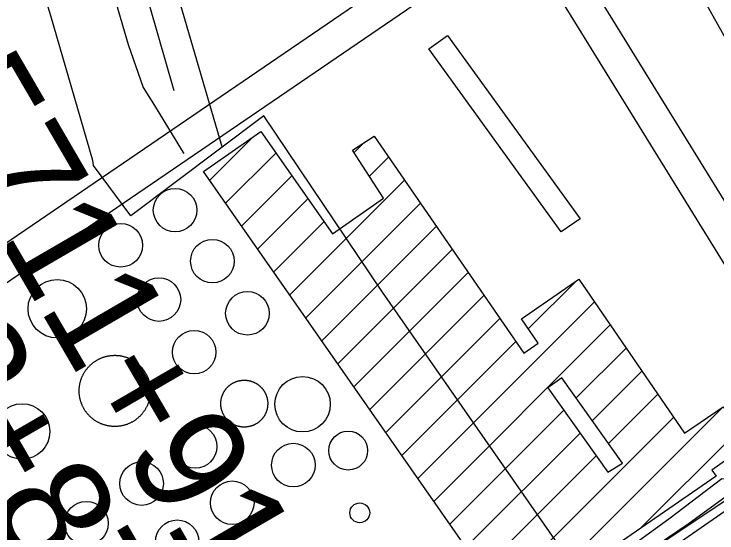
# Model space of a CAD drawing. Extents: x 3567028 to 3605064, y 510945 to 536587.
# Drawn here: x 3599468 to 3600106, y 525148 to 525619 of the extents above; entities that cross this region are included whole.
import ezdxf

# ---------------------------------------------------------------- set-up
doc = ezdxf.new("R2010")
doc.units = 0
for name, color, linetype in [('V-BLDG-OTLN', 7, 'Continuous'), ('V-DOMW-TANK', 7, 'Continuous'), ('V-RAIL-TRAK', 7, 'Continuous'), ('V-ROAD-CNTR', 7, 'Continuous'), ('V-SITE-OTLN', 7, 'Continuous'), ('V-SITE-VEGE', 7, 'Continuous'), ('V-SURV-IDEN', 7, 'Continuous'), ('V-UTIL-LINE', 7, 'Continuous')]:
    doc.layers.add(name, color=color, linetype=linetype)

msp = doc.modelspace()

# ---------------------------------------------------------------- linework, layer by layer
at = {"layer": 'V-BLDG-OTLN'}
for p, q in [((3599645.83, 525467.82), (3599684.85, 525506.84)), ((3599777.09, 525493.02), (3599786.47, 525502.39)), ((3599660.36, 525447), (3599706.01, 525492.65)), ((3599790.97, 525471.54), (3599808.3, 525488.87)), ((3599674.89, 525426.18), (3599720.54, 525471.82)), ((3599718.49, 525363.71), (3599822.72, 525467.94)), ((3599689.43, 525405.35), (3599735.07, 525451)), ((3599733.03, 525342.89), (3599837.15, 525447.01)), ((3599703.96, 525384.53), (3599749.6, 525430.17)), ((3599747.56, 525322.07), (3599851.57, 525426.08)), ((3599762.09, 525301.25), (3599866, 525405.15)), ((3599776.63, 525280.42), (3599880.42, 525384.22)), ((3599935.13, 525332.86), (3599978.57, 525376.3)), ((3599791.16, 525259.6), (3599894.85, 525363.29)), ((3599834.76, 525197.14), (3599995.08, 525357.46)), ((3599805.7, 525238.78), (3599909.27, 525342.36)), ((3599849.3, 525176.32), (3600009.48, 525336.5)), ((3599820.23, 525217.96), (3599923.7, 525321.43)), ((3599978.54, 525270.2), (3600023.89, 525315.55)), ((3599993.23, 525249.54), (3600038.29, 525294.6)), ((3600007.93, 525228.88), (3600052.69, 525273.64)), ((3600037.09, 525151.98), (3600158.4, 525273.29)), ((3599922.58, 525072.82), (3600111.98, 525262.22)), ((3599863.83, 525155.49), (3599967.39, 525259.05)), ((3599907.43, 525093.03), (3600067.09, 525252.69)), ((3599878.36, 525134.67), (3599982.08, 525238.39)), ((3599892.9, 525113.85), (3599996.78, 525217.73))]:
    msp.add_line(p, q, dxfattribs=at)
for points in [[(3599964.81, 525421.13), (3599844.68, 525587.2), (3599861.64, 525599.47), (3599982.08, 525432.98)], [(3599921.88, 525072.33), (3599640.29, 525475.74), (3599692.42, 525512.13), (3599757.25, 525419.22), (3599803.75, 525451.75), (3599775.61, 525495.31), (3599795.1, 525508.02), (3599930.96, 525310.9), (3599944.05, 525319.89), (3599928.79, 525342.09), (3599980.99, 525377.96), (3600076.99, 525238.29), (3600111.91, 525262.31), (3600118.74, 525253.18), (3600136.43, 525266.39), (3600129.97, 525275.01), (3600147.41, 525288.02), (3600175.57, 525250.29), (3600138.94, 525223.01), (3600134.95, 525228.34), (3600101.7, 525204.64), (3600105.55, 525199.3)], [(3600007.4, 525202.8), (3600020.55, 525211.14), (3599965.47, 525288.58), (3599952.8, 525279.57)]]:
    msp.add_lwpolyline(points, close=True, dxfattribs=at)
at = {"layer": 'V-DOMW-TANK'}
for points in [[(3599529.02, 525286.57), (3599529.2, 525287.1), (3599529.38, 525287.63), (3599529.58, 525288.16), (3599529.79, 525288.69), (3599530, 525289.21), (3599530.22, 525289.72), (3599530.46, 525290.24), (3599530.7, 525290.75), (3599530.95, 525291.25), (3599531.21, 525291.75), (3599531.48, 525292.25), (3599531.75, 525292.74), (3599532.04, 525293.23), (3599532.33, 525293.71), (3599532.64, 525294.19), (3599532.95, 525294.66), (3599533.27, 525295.12), (3599533.59, 525295.58), (3599533.93, 525296.04), (3599534.27, 525296.48), (3599534.62, 525296.92), (3599534.98, 525297.36), (3599535.35, 525297.79), (3599535.72, 525298.21), (3599536.1, 525298.63), (3599536.49, 525299.04), (3599536.88, 525299.44), (3599537.28, 525299.84), (3599537.69, 525300.23), (3599538.11, 525300.61), (3599538.53, 525300.98), (3599538.96, 525301.35), (3599539.39, 525301.71), (3599539.83, 525302.06), (3599540.28, 525302.41), (3599540.73, 525302.74), (3599541.19, 525303.07), (3599541.66, 525303.39), (3599542.13, 525303.7), (3599542.6, 525304.01), (3599543.08, 525304.3), (3599543.57, 525304.59), (3599544.06, 525304.87), (3599544.55, 525305.14), (3599545.05, 525305.4), (3599545.56, 525305.65), (3599546.07, 525305.9), (3599546.58, 525306.13), (3599547.09, 525306.35), (3599547.62, 525306.57), (3599548.14, 525306.78), (3599548.67, 525306.98), (3599549.2, 525307.17), (3599549.73, 525307.35), (3599550.27, 525307.52), (3599550.81, 525307.68), (3599551.36, 525307.83), (3599551.9, 525307.97), (3599552.45, 525308.1), (3599553, 525308.23), (3599553.55, 525308.34), (3599554.11, 525308.44), (3599554.66, 525308.54), (3599555.22, 525308.62), (3599555.78, 525308.7), (3599556.34, 525308.76), (3599556.9, 525308.82), (3599557.46, 525308.86), (3599558.03, 525308.9), (3599558.59, 525308.92), (3599559.16, 525308.94), (3599559.72, 525308.94), (3599560.28, 525308.94), (3599560.85, 525308.93), (3599561.41, 525308.9), (3599561.97, 525308.87), (3599562.54, 525308.82), (3599563.1, 525308.77), (3599563.66, 525308.71), (3599564.22, 525308.64), (3599564.77, 525308.55), (3599565.33, 525308.46), (3599565.89, 525308.36), (3599566.44, 525308.25), (3599566.99, 525308.13), (3599567.54, 525307.99), (3599568.08, 525307.86), (3599568.63, 525307.7), (3599569.17, 525307.55), (3599569.71, 525307.38), (3599570.24, 525307.2), (3599570.77, 525307.01), (3599571.3, 525306.82), (3599571.83, 525306.61), (3599572.35, 525306.39), (3599572.87, 525306.17), (3599573.38, 525305.94), (3599573.89, 525305.7), (3599574.4, 525305.44), (3599574.9, 525305.18)], [(3599574.9, 525305.18), (3599575.39, 525304.92), (3599575.88, 525304.64), (3599576.37, 525304.35), (3599576.85, 525304.06), (3599577.33, 525303.76), (3599577.8, 525303.45), (3599578.27, 525303.13), (3599578.72, 525302.8), (3599579.18, 525302.47), (3599579.62, 525302.12), (3599580.07, 525301.77), (3599580.5, 525301.42), (3599580.93, 525301.05), (3599581.35, 525300.68), (3599581.77, 525300.3), (3599582.18, 525299.91), (3599582.58, 525299.51), (3599582.98, 525299.11), (3599583.37, 525298.7), (3599583.75, 525298.29), (3599584.13, 525297.87), (3599584.49, 525297.44), (3599584.85, 525297), (3599585.2, 525296.56), (3599585.55, 525296.11), (3599585.88, 525295.66), (3599586.21, 525295.2), (3599586.53, 525294.74), (3599586.84, 525294.27), (3599587.15, 525293.79), (3599587.44, 525293.31), (3599587.73, 525292.83), (3599588.01, 525292.34), (3599588.28, 525291.84), (3599588.54, 525291.34), (3599588.79, 525290.84), (3599589.04, 525290.33), (3599589.27, 525289.82), (3599589.5, 525289.3), (3599589.71, 525288.78), (3599589.92, 525288.25), (3599590.12, 525287.72), (3599590.31, 525287.19), (3599590.49, 525286.66), (3599590.66, 525286.12), (3599590.82, 525285.58), (3599590.97, 525285.04), (3599591.11, 525284.49), (3599591.25, 525283.94), (3599591.37, 525283.39), (3599591.48, 525282.84), (3599591.58, 525282.29), (3599591.68, 525281.73), (3599591.76, 525281.17), (3599591.84, 525280.61), (3599591.9, 525280.05), (3599591.96, 525279.49), (3599592, 525278.93), (3599592.04, 525278.36), (3599592.06, 525277.8), (3599592.08, 525277.24), (3599592.08, 525276.67), (3599592.08, 525276.11), (3599592.07, 525275.54), (3599592.04, 525274.98), (3599592.01, 525274.42), (3599591.97, 525273.86), (3599591.91, 525273.29), (3599591.85, 525272.73), (3599591.78, 525272.18), (3599591.69, 525271.62), (3599591.6, 525271.06), (3599591.5, 525270.51), (3599591.39, 525269.95), (3599591.27, 525269.4), (3599591.14, 525268.85), (3599590.99, 525268.31), (3599590.85, 525267.76), (3599590.69, 525267.22), (3599590.52, 525266.68), (3599590.34, 525266.15), (3599590.15, 525265.62), (3599589.96, 525265.09), (3599589.75, 525264.56), (3599589.54, 525264.04), (3599589.31, 525263.52), (3599589.08, 525263.01), (3599588.83, 525262.5), (3599588.58, 525261.99), (3599588.33, 525261.49), (3599588.06, 525261), (3599587.78, 525260.51), (3599587.49, 525260.02), (3599587.2, 525259.54), (3599586.9, 525259.06), (3599586.59, 525258.59), (3599586.27, 525258.13), (3599585.94, 525257.67), (3599585.61, 525257.21), (3599585.26, 525256.76)], [(3599555.32, 525244.61), (3599554.76, 525244.7), (3599554.2, 525244.79), (3599553.65, 525244.89), (3599553.1, 525245), (3599552.54, 525245.12), (3599552, 525245.25), (3599551.45, 525245.39), (3599550.91, 525245.54), (3599550.37, 525245.7), (3599549.83, 525245.87), (3599549.29, 525246.05), (3599548.76, 525246.24), (3599548.23, 525246.43), (3599547.71, 525246.64), (3599547.18, 525246.85), (3599546.67, 525247.08), (3599546.15, 525247.31), (3599545.64, 525247.56), (3599545.14, 525247.8), (3599544.64, 525248.06), (3599544.14, 525248.33), (3599543.65, 525248.61), (3599543.16, 525248.9), (3599542.68, 525249.19), (3599542.21, 525249.49), (3599541.73, 525249.8), (3599541.27, 525250.12), (3599540.81, 525250.45), (3599540.36, 525250.78), (3599539.91, 525251.13), (3599539.47, 525251.48), (3599539.03, 525251.83), (3599538.6, 525252.2), (3599538.18, 525252.57), (3599537.76, 525252.95), (3599537.35, 525253.34), (3599536.95, 525253.74), (3599536.55, 525254.14), (3599536.16, 525254.55), (3599535.78, 525254.96), (3599535.41, 525255.38), (3599535.04, 525255.81), (3599534.68, 525256.25), (3599534.33, 525256.69), (3599533.99, 525257.14), (3599533.65, 525257.59), (3599533.32, 525258.05), (3599533, 525258.51), (3599532.69, 525258.98), (3599532.39, 525259.45), (3599532.09, 525259.94), (3599531.8, 525260.42), (3599531.52, 525260.91), (3599531.25, 525261.41), (3599530.99, 525261.91), (3599530.74, 525262.41), (3599530.5, 525262.92), (3599530.26, 525263.44), (3599530.04, 525263.95), (3599529.82, 525264.47), (3599529.61, 525265), (3599529.41, 525265.53), (3599529.23, 525266.06), (3599529.04, 525266.59), (3599528.88, 525267.13), (3599528.72, 525267.67), (3599528.56, 525268.21), (3599528.42, 525268.76), (3599528.29, 525269.31), (3599528.17, 525269.86), (3599528.05, 525270.41), (3599527.95, 525270.96), (3599527.85, 525271.52), (3599527.77, 525272.08), (3599527.7, 525272.64), (3599527.63, 525273.2), (3599527.58, 525273.76), (3599527.53, 525274.32), (3599527.5, 525274.89), (3599527.47, 525275.45), (3599527.46, 525276.01), (3599527.45, 525276.57), (3599527.45, 525277.14), (3599527.47, 525277.7), (3599527.49, 525278.27), (3599527.53, 525278.83), (3599527.57, 525279.39), (3599527.62, 525279.95), (3599527.69, 525280.52), (3599527.76, 525281.07), (3599527.84, 525281.63), (3599527.93, 525282.19), (3599528.03, 525282.74), (3599528.15, 525283.3), (3599528.27, 525283.85), (3599528.4, 525284.4), (3599528.54, 525284.94), (3599528.69, 525285.49), (3599528.85, 525286.03), (3599529.02, 525286.57)], [(3599656.45, 525260.67), (3599656.38, 525261.04), (3599656.31, 525261.4), (3599656.25, 525261.77), (3599656.2, 525262.14), (3599656.15, 525262.51), (3599656.11, 525262.87), (3599656.07, 525263.24), (3599656.04, 525263.62), (3599656.02, 525263.99), (3599656.01, 525264.36), (3599656, 525264.73), (3599656, 525265.1), (3599656, 525265.47), (3599656.01, 525265.84), (3599656.02, 525266.21), (3599656.05, 525266.59), (3599656.08, 525266.96), (3599656.12, 525267.33), (3599656.16, 525267.7), (3599656.21, 525268.06), (3599656.26, 525268.43), (3599656.32, 525268.8), (3599656.39, 525269.16), (3599656.47, 525269.53), (3599656.55, 525269.89), (3599656.64, 525270.25), (3599656.73, 525270.61), (3599656.83, 525270.97), (3599656.94, 525271.33), (3599657.05, 525271.68), (3599657.17, 525272.03), (3599657.29, 525272.38), (3599657.42, 525272.73), (3599657.56, 525273.08), (3599657.7, 525273.42), (3599657.85, 525273.76), (3599658, 525274.1), (3599658.17, 525274.43), (3599658.33, 525274.76), (3599658.5, 525275.09), (3599658.68, 525275.42), (3599658.86, 525275.74), (3599659.05, 525276.07), (3599659.25, 525276.38), (3599659.45, 525276.69), (3599659.65, 525277), (3599659.87, 525277.31), (3599660.08, 525277.61), (3599660.3, 525277.91), (3599660.53, 525278.2), (3599660.76, 525278.5), (3599661, 525278.78), (3599661.24, 525279.06), (3599661.49, 525279.34), (3599661.74, 525279.62), (3599662, 525279.88), (3599662.25, 525280.15), (3599662.52, 525280.41), (3599662.79, 525280.67), (3599663.07, 525280.92), (3599663.35, 525281.16), (3599663.63, 525281.4), (3599663.92, 525281.64), (3599664.21, 525281.87), (3599664.5, 525282.1), (3599664.8, 525282.32), (3599665.1, 525282.53), (3599665.41, 525282.74), (3599665.72, 525282.95), (3599666.03, 525283.15), (3599666.35, 525283.34), (3599666.67, 525283.53), (3599667, 525283.71), (3599667.32, 525283.89), (3599667.65, 525284.06), (3599667.99, 525284.22), (3599668.32, 525284.38), (3599668.66, 525284.54), (3599669, 525284.68), (3599669.35, 525284.83), (3599669.69, 525284.96), (3599670.04, 525285.09), (3599670.39, 525285.21), (3599670.74, 525285.33), (3599671.1, 525285.44), (3599671.45, 525285.55), (3599671.81, 525285.65), (3599672.17, 525285.74), (3599672.53, 525285.83), (3599672.9, 525285.91), (3599673.26, 525285.98), (3599673.63, 525286.05), (3599673.99, 525286.11), (3599674.36, 525286.16), (3599674.73, 525286.21), (3599675.1, 525286.25), (3599675.47, 525286.28), (3599675.84, 525286.31), (3599676.21, 525286.33), (3599676.58, 525286.35)], [(3599676.58, 525286.35), (3599676.95, 525286.36), (3599677.33, 525286.36), (3599677.7, 525286.36), (3599678.07, 525286.35), (3599678.44, 525286.33), (3599678.81, 525286.31), (3599679.18, 525286.28), (3599679.55, 525286.24), (3599679.92, 525286.2), (3599680.29, 525286.15), (3599680.66, 525286.1), (3599681.02, 525286.03), (3599681.39, 525285.96), (3599681.75, 525285.89), (3599682.12, 525285.81), (3599682.48, 525285.72), (3599682.84, 525285.63), (3599683.19, 525285.53), (3599683.55, 525285.42), (3599683.91, 525285.31), (3599684.26, 525285.19), (3599684.61, 525285.07), (3599684.96, 525284.94), (3599685.3, 525284.8), (3599685.64, 525284.66), (3599685.99, 525284.51), (3599686.32, 525284.35), (3599686.66, 525284.19), (3599686.99, 525284.03), (3599687.32, 525283.85), (3599687.65, 525283.68), (3599687.97, 525283.49), (3599688.29, 525283.3), (3599688.6, 525283.11), (3599688.92, 525282.91), (3599689.23, 525282.7), (3599689.54, 525282.49), (3599689.84, 525282.28), (3599690.14, 525282.06), (3599690.43, 525281.83), (3599690.72, 525281.6), (3599691.01, 525281.36), (3599691.29, 525281.12), (3599691.57, 525280.87), (3599691.84, 525280.62), (3599692.11, 525280.36), (3599692.38, 525280.1), (3599692.64, 525279.83), (3599692.89, 525279.57), (3599693.14, 525279.29), (3599693.39, 525279.01), (3599693.63, 525278.73), (3599693.86, 525278.44), (3599694.1, 525278.15), (3599694.32, 525277.86), (3599694.54, 525277.56), (3599694.76, 525277.26), (3599694.97, 525276.95), (3599695.17, 525276.64), (3599695.37, 525276.32), (3599695.56, 525276.01), (3599695.75, 525275.69), (3599695.94, 525275.36), (3599696.11, 525275.04), (3599696.28, 525274.7), (3599696.45, 525274.37), (3599696.61, 525274.04), (3599696.76, 525273.7), (3599696.91, 525273.36), (3599697.05, 525273.01), (3599697.18, 525272.67), (3599697.31, 525272.32), (3599697.44, 525271.97), (3599697.56, 525271.61), (3599697.67, 525271.26), (3599697.77, 525270.9), (3599697.87, 525270.55), (3599697.96, 525270.19), (3599698.05, 525269.82), (3599698.13, 525269.46), (3599698.2, 525269.1), (3599698.27, 525268.73), (3599698.33, 525268.36), (3599698.39, 525268), (3599698.43, 525267.63), (3599698.48, 525267.26), (3599698.51, 525266.89), (3599698.54, 525266.52), (3599698.56, 525266.15), (3599698.58, 525265.78), (3599698.58, 525265.41), (3599698.59, 525265.03), (3599698.58, 525264.66), (3599698.58, 525264.29), (3599698.56, 525263.92), (3599698.53, 525263.55), (3599698.5, 525263.18), (3599698.47, 525262.81), (3599698.43, 525262.44), (3599698.38, 525262.07)], [(3599685.24, 525245.31), (3599684.89, 525245.17), (3599684.54, 525245.04), (3599684.19, 525244.92), (3599683.84, 525244.8), (3599683.48, 525244.69), (3599683.13, 525244.58), (3599682.77, 525244.49), (3599682.41, 525244.39), (3599682.05, 525244.31), (3599681.69, 525244.23), (3599681.32, 525244.16), (3599680.96, 525244.09), (3599680.59, 525244.03), (3599680.22, 525243.97), (3599679.85, 525243.92), (3599679.48, 525243.88), (3599679.12, 525243.85), (3599678.74, 525243.82), (3599678.37, 525243.8), (3599678, 525243.78), (3599677.63, 525243.77), (3599677.26, 525243.77), (3599676.89, 525243.77), (3599676.51, 525243.79), (3599676.14, 525243.8), (3599675.77, 525243.82), (3599675.4, 525243.85), (3599675.03, 525243.89), (3599674.66, 525243.93), (3599674.29, 525243.98), (3599673.93, 525244.04), (3599673.56, 525244.1), (3599673.19, 525244.17), (3599672.83, 525244.24), (3599672.47, 525244.32), (3599672.11, 525244.41), (3599671.75, 525244.5), (3599671.39, 525244.6), (3599671.04, 525244.71), (3599670.68, 525244.82), (3599670.33, 525244.94), (3599669.98, 525245.07), (3599669.63, 525245.2), (3599669.28, 525245.33), (3599668.94, 525245.48), (3599668.6, 525245.62), (3599668.26, 525245.78), (3599667.92, 525245.94), (3599667.59, 525246.11), (3599667.26, 525246.28), (3599666.94, 525246.46), (3599666.61, 525246.64), (3599666.29, 525246.83), (3599665.98, 525247.02), (3599665.66, 525247.22), (3599665.35, 525247.43), (3599665.05, 525247.64), (3599664.75, 525247.86), (3599664.45, 525248.08), (3599664.15, 525248.3), (3599663.86, 525248.54), (3599663.58, 525248.77), (3599663.29, 525249.02), (3599663.02, 525249.26), (3599662.75, 525249.51), (3599662.47, 525249.77), (3599662.21, 525250.03), (3599661.95, 525250.3), (3599661.69, 525250.57), (3599661.44, 525250.84), (3599661.2, 525251.12), (3599660.95, 525251.4), (3599660.72, 525251.69), (3599660.49, 525251.98), (3599660.26, 525252.28), (3599660.04, 525252.58), (3599659.83, 525252.88), (3599659.62, 525253.18), (3599659.41, 525253.5), (3599659.21, 525253.81), (3599659.02, 525254.13), (3599658.83, 525254.45), (3599658.65, 525254.77), (3599658.47, 525255.1), (3599658.3, 525255.43), (3599658.14, 525255.76), (3599657.98, 525256.1), (3599657.82, 525256.44), (3599657.67, 525256.78), (3599657.53, 525257.12), (3599657.4, 525257.47), (3599657.27, 525257.82), (3599657.14, 525258.17), (3599657.03, 525258.52), (3599656.92, 525258.87), (3599656.81, 525259.23), (3599656.71, 525259.59), (3599656.62, 525259.95), (3599656.53, 525260.31), (3599656.45, 525260.67)], [(3599698.38, 525262.07), (3599698.32, 525261.7), (3599698.26, 525261.34), (3599698.19, 525260.97), (3599698.12, 525260.6), (3599698.04, 525260.24), (3599697.95, 525259.88), (3599697.85, 525259.52), (3599697.75, 525259.16), (3599697.65, 525258.81), (3599697.54, 525258.45), (3599697.42, 525258.1), (3599697.29, 525257.75), (3599697.16, 525257.4), (3599697.02, 525257.06), (3599696.88, 525256.71), (3599696.73, 525256.37), (3599696.58, 525256.04), (3599696.42, 525255.7), (3599696.25, 525255.37), (3599696.08, 525255.04), (3599695.9, 525254.71), (3599695.72, 525254.39), (3599695.53, 525254.07), (3599695.33, 525253.75), (3599695.13, 525253.44), (3599694.93, 525253.13), (3599694.72, 525252.82), (3599694.5, 525252.52), (3599694.28, 525252.22), (3599694.05, 525251.93), (3599693.82, 525251.64), (3599693.58, 525251.35), (3599693.34, 525251.07), (3599693.1, 525250.79), (3599692.84, 525250.52), (3599692.59, 525250.25), (3599692.32, 525249.98), (3599692.06, 525249.72), (3599691.79, 525249.47), (3599691.52, 525249.22), (3599691.24, 525248.97), (3599690.95, 525248.73), (3599690.67, 525248.49), (3599690.38, 525248.26), (3599690.08, 525248.04), (3599689.78, 525247.82), (3599689.48, 525247.6), (3599689.17, 525247.39), (3599688.86, 525247.19), (3599688.55, 525246.99), (3599688.23, 525246.8), (3599687.91, 525246.61), (3599687.59, 525246.42), (3599687.26, 525246.25), (3599686.93, 525246.08), (3599686.6, 525245.91), (3599686.26, 525245.75), (3599685.92, 525245.6), (3599685.58, 525245.45), (3599685.24, 525245.31)], [(3599585.26, 525256.76), (3599584.91, 525256.32), (3599584.55, 525255.89), (3599584.19, 525255.46), (3599583.81, 525255.03), (3599583.44, 525254.62), (3599583.05, 525254.21), (3599582.65, 525253.8), (3599582.25, 525253.41), (3599581.84, 525253.02), (3599581.43, 525252.64), (3599581, 525252.27), (3599580.58, 525251.9), (3599580.14, 525251.54), (3599579.7, 525251.19), (3599579.25, 525250.84), (3599578.8, 525250.51), (3599578.34, 525250.18), (3599577.88, 525249.86), (3599577.41, 525249.55), (3599576.93, 525249.24), (3599576.45, 525248.95), (3599575.97, 525248.66), (3599575.48, 525248.38), (3599574.98, 525248.11), (3599574.48, 525247.85), (3599573.98, 525247.6), (3599573.47, 525247.35), (3599572.96, 525247.12), (3599572.44, 525246.89), (3599571.92, 525246.68), (3599571.39, 525246.47), (3599570.87, 525246.27), (3599570.33, 525246.08), (3599569.8, 525245.9), (3599569.26, 525245.73), (3599568.72, 525245.57), (3599568.18, 525245.42), (3599567.63, 525245.28), (3599567.08, 525245.14), (3599566.53, 525245.02), (3599565.98, 525244.91), (3599565.43, 525244.8), (3599564.87, 525244.71), (3599564.31, 525244.63), (3599563.75, 525244.55), (3599563.19, 525244.49), (3599562.63, 525244.43), (3599562.07, 525244.39), (3599561.51, 525244.35), (3599560.94, 525244.33), (3599560.38, 525244.31), (3599559.81, 525244.3), (3599559.25, 525244.31), (3599558.69, 525244.32), (3599558.12, 525244.35), (3599557.56, 525244.38), (3599557, 525244.42), (3599556.44, 525244.48), (3599555.88, 525244.54), (3599555.32, 525244.61)]]:
    msp.add_lwpolyline(points, dxfattribs=at)
for centre, radius in [((3599614.5, 525440.79), 19.79), ((3599565.12, 525408.88), 19.79), ((3599648.37, 525394.45), 19.79), ((3599507.59, 525351.24), 26.54), ((3599599.78, 525359.59), 19.79), ((3599680.18, 525347.11), 19.79), ((3599631.84, 525311.8), 19.79), ((3599730.21, 525264.53), 25.18), ((3599475.68, 525239.78), 25.18), ((3599632.75, 525226.21), 19.79), ((3599771.65, 525222.45), 17.65), ((3599721.87, 525209.26), 19.79), ((3599584.11, 525192.5), 19.79), ((3599666.34, 525175.03), 19.79), ((3599533.96, 525156.42), 19.79), ((3599782.13, 525165.92), 8.99), ((3599616.38, 525139.65), 19.79)]:
    msp.add_circle(centre, radius, dxfattribs=at)
at = {"layer": 'V-RAIL-TRAK'}
for points in [[(3599613.58, 525549.06), (3599548.06, 525777.97), (3599482.26, 525997.89), (3599427.99, 526194.06), (3599380.48, 526356.73), (3599330.51, 526529.4), (3599330.51, 526529.4), (3599297.07, 526644.25), (3599283.47, 526694.21)], [(3599330.51, 526529.4), (3599342.41, 526455.59), (3599349.19, 526401.57), (3599356.06, 526358.11), (3599362.65, 526328.92), (3599388.41, 526229.78), (3599450.5, 526010.67), (3599508.81, 525807.63), (3599571.9, 525591.25), (3599585.46, 525552.23), (3599595.68, 525535.92), (3599620.25, 525495.45), (3599622.29, 525492.09)]]:
    msp.add_lwpolyline(points, dxfattribs=at)
at = {"layer": 'V-ROAD-CNTR'}
for points in [[(3599778.44, 524934.95), (3600301.78, 525298.34), (3601265.77, 525978.16), (3601681.27, 526283.6), (3602026.31, 526531.53)], [(3600235.33, 525251.2), (3599753.95, 526031.65)], [(3599911.8, 525718.6), (3599152.77, 525200.35)], [(3599927.56, 525693.03), (3599169.69, 525175.57)], [(3600209.79, 525235.46), (3599927.56, 525693.03)]]:
    msp.add_lwpolyline(points, dxfattribs=at)
at = {"layer": 'V-SITE-OTLN'}
for points in [[(3600118.94, 526290.85), (3600100.91, 526238.16), (3600089.59, 526179.14), (3600071.46, 526129.7), (3599937.67, 526021.46), (3599925.3, 525998.28), (3599929.23, 525975.57), (3599950.38, 525920.75), (3600002.96, 525795.12), (3600285, 525291.42)], [(3600212.91, 525243.19), (3599984.36, 525090.28), (3599846.73, 525001.49), (3599680.08, 524902.08), (3599544.77, 524845.97), (3599479.31, 524816.06), (3599386.03, 524774.29), (3599330.36, 524746.84), (3599326.84, 524746.09), (3599321.38, 524747.5), (3599313.25, 524755.18), (3599301.12, 524775.98), (3599297.64, 524779.52), (3599292.57, 524780.73), (3599286.51, 524779.22), (3599197.13, 524759.87), (3599163.67, 524751.36), (3599154.68, 524750.66), (3599144.29, 524745.47), (3599100.51, 524693.33)]]:
    msp.add_lwpolyline(points, dxfattribs=at)
at = {"layer": 'V-SITE-VEGE'}
msp.add_lwpolyline([(3600017.48, 525127.62), (3600062.64, 525160.36), (3600110.87, 525197.04), (3600120.94, 525196.14), (3600121.37, 525192.2), (3600114.77, 525180.83), (3600080.14, 525155.51), (3600024.03, 525117.54), (3600017.03, 525119.3), (3600016.6, 525121.93)], close=True, dxfattribs=at)
at = {"layer": 'V-UTIL-LINE'}
msp.add_line((3599501.56, 525617.33), (3599449.38, 525794.26), dxfattribs=at)
for points in [[(3599657.27, 525498.19), (3599621.23, 525621.51), (3599590.91, 525722.94), (3599545.14, 525878.55), (3599511.4, 526000.72), (3599470.21, 526141.33)], [(3599984.43, 525103.29), (3599975.17, 525118.76), (3599802.87, 525366.19), (3599694.91, 525526.52), (3599574.35, 525435.76), (3599540.46, 525481.33), (3599539.89, 525485.94), (3599501.56, 525617.33)]]:
    msp.add_lwpolyline(points, dxfattribs=at)

# ---------------------------------------------------------------- texts
at = {"layer": 'V-SURV-IDEN'}
for s, rotation, p in [('5718+45.6', 286.70371, (3600054.49, 526069.41)), ('5711+91.7', 300.18234, (3599378.16, 525545.27)), ('5712+87.0', 300.03844, (3599256.13, 525500.6))]:
    msp.add_text(s, height=100, rotation=rotation, dxfattribs=at).set_placement(p)

doc.saveas('drawing.dxf')
